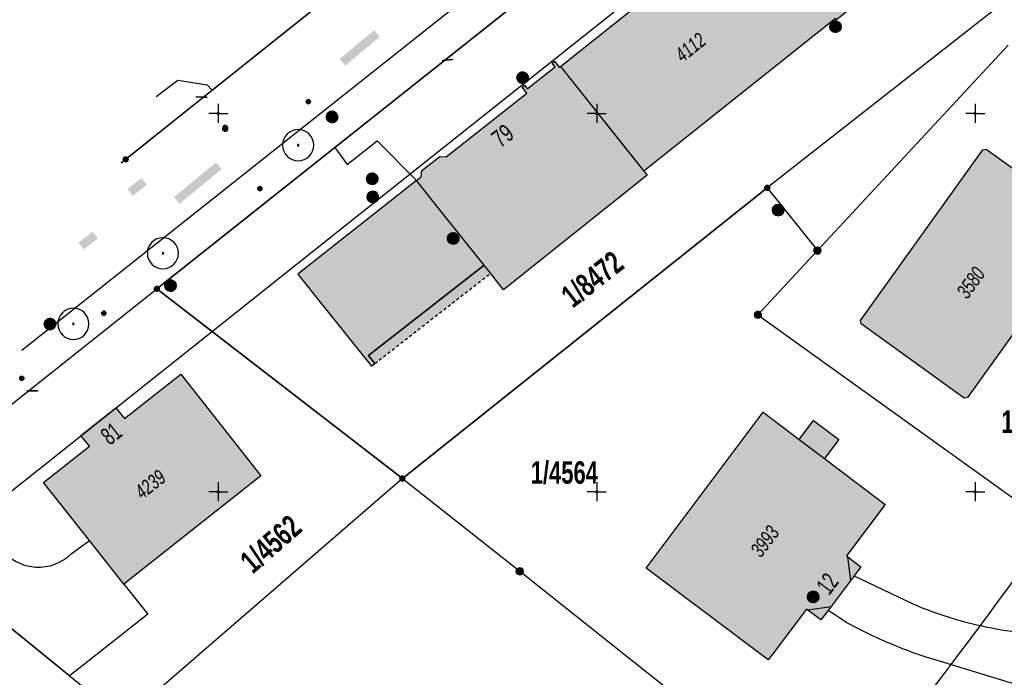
# Model space of a CAD drawing. Header units: metres. Extents: x 2695560 to 2696939, y 1260491 to 1262050.
# Tile 807 of 1005: x 2695913 to 2695978, y 1261613 to 1261656. Entities that reach past the tile are written whole.
import ezdxf

# ---------------------------------------------------------------- set-up
doc = ezdxf.new("R2010")
doc.units = ezdxf.units.M
doc.linetypes.add('AUSGEZOGEN', pattern=[0])
doc.linetypes.add('VERDECKT2_S2', pattern=[0.36, 0.2, -0.16])
for name, color, linetype in [('XR$1$AV_Flächen (EO)', 7, 'AUSGEZOGEN'), ('XR$1$AV_Gebäudeflächen (BB)', 7, 'AUSGEZOGEN'), ('XR$1$AV_Gebäudeflächen (EO)', 7, 'AUSGEZOGEN'), ('XR$1$AV_Gebäudeflächen ut.', 7, 'AUSGEZOGEN'), ('XR$1$AV_Grenzpunkte', 7, 'AUSGEZOGEN'), ('XR$1$AV_Grundstück-Nr.', 7, 'AUSGEZOGEN'), ('XR$1$AV_Haus-Nr.', 7, 'AUSGEZOGEN'), ('XR$1$AV_Koordinatennetzpunkte', 7, 'AUSGEZOGEN'), ('XR$1$AV_Linien (BB)', 7, 'AUSGEZOGEN'), ('XR$1$AV_Linien (EO)', 7, 'AUSGEZOGEN'), ('XR$1$AV_Versicherung-Nr.', 7, 'AUSGEZOGEN'), ('XR$1$AW_LK_Schachtdeckel', 24, 'AUSGEZOGEN'), ('XR$1$EW_LK_Knoten', 1, 'AUSGEZOGEN'), ('XR$1$FM_LK_SW_TRASSEKNOTEN', 94, 'AUSGEZOGEN'), ('XR$1$GR_Baum', 94, 'AUSGEZOGEN'), ('XR$1$Liegenschaftsgrenzen', 7, 'AUSGEZOGEN'), ('XR$1$PFAV', 255, 'AUSGEZOGEN'), ('XR$1$PFAW', 255, 'AUSGEZOGEN'), ('XR$1$PFEW', 255, 'AUSGEZOGEN'), ('XR$1$PFWA', 255, 'AUSGEZOGEN'), ('XR$1$PFWFM', 255, 'AUSGEZOGEN'), ('XR$1$RAEW', 8, 'AUSGEZOGEN'), ('XR$1$RP_Abstandslinie', 7, 'AUSGEZOGEN'), ('XR$1$WA_LK_Absperrarmatur', 171, 'AUSGEZOGEN'), ('XR$1$WA_LK_Hydrant', 171, 'AUSGEZOGEN'), ('XR$1$WA_LK_Rohrleitungsteil', 171, 'AUSGEZOGEN')]:
    doc.layers.add(name, color=color, linetype=linetype)
doc.styles.add('ARIAL', font='arial.ttf')

# ---------------------------------------------------------------- blocks, each defined once
blk = doc.blocks.new('COMPLEXOBJECT_284')
at = {"layer": 'XR$1$AV_Linien (BB)', "color": 7, "linetype": 'AUSGEZOGEN', "transparency": 33554687}
blk.add_line((5967.005, 11619.451), (5970.83, 11617.621), dxfattribs=at)
for centre, radius, start, end in [((5980.599, 11639.916), 24.342, 246.33821, 256.95284), ((5980.566, 11639.62), 24.045, 256.86999, 269.59223)]:
    blk.add_arc(centre, radius, start, end, dxfattribs=at)
blk = doc.blocks.new('COMPLEXOBJECT_328')
at = {"layer": 'XR$1$AV_Linien (BB)', "color": 7, "linetype": 'AUSGEZOGEN', "transparency": 33554687}
for p, q in [((5966.496, 11616.362), (5965.274, 11617.148)), ((5977.898, 11612.203), (5971.853, 11614.047))]:
    blk.add_line(p, q, dxfattribs=at)
for centre, radius, start, end in [((5982.046, 11644.949), 32.542, 241.45641, 246.93052), ((5981.917, 11644.703), 32.265, 246.96928, 251.82542)]:
    blk.add_arc(centre, radius, start, end, dxfattribs=at)
blk = doc.blocks.new('COMPLEXOBJECT_331')
at = {"layer": 'XR$1$AV_Linien (BB)', "color": 7, "linetype": 'AUSGEZOGEN', "transparency": 33554687}
blk.add_line((5906.829, 11624.532), (5911.007, 11620.859), dxfattribs=at)
blk.add_lwpolyline([(5915.282, 11620.899), (5916.16, 11621.533), (5916.487, 11621.769)], dxfattribs=at)
for centre, start, end in [((5913.123, 11623.094), 226.56641, 266.19999), ((5913.124, 11623.094), 266.17635, 314.50467)]:
    blk.add_arc(centre, 3.078, start, end, dxfattribs=at)
blk = doc.blocks.new('COMPLEXOBJECT_404')
at = {"layer": 'XR$1$AV_Linien (BB)', "color": 7, "linetype": 'AUSGEZOGEN', "transparency": 33554687}
blk.add_line((5912.025, 11634.345), (6002.081, 11705.837), dxfattribs=at)
blk = doc.blocks.new('COMPLEXOBJECT_1299')
at = {"layer": 'XR$1$Liegenschaftsgrenzen', "color": 7, "linetype": 'AUSGEZOGEN', "transparency": 33554687}
blk.add_line((5983.71, 11620.12), (5983.31, 11619.59), dxfattribs=at)
for centre, radius, start, end in [((5578.699, 11910.357), 498.252, 322.2909, 324.29765), ((5574.057, 11910.461), 501.996, 321.88234, 322.6056)]:
    blk.add_arc(centre, radius, start, end, dxfattribs=at)
blk = doc.blocks.new('BAV15')
at = {"layer": 'XR$1$PFAV', "transparency": 33554687}
blk.add_hatch(color=7, dxfattribs=at).paths.add_polyline_path([(0.5, 0), (0.49, 0.1), (0.46, 0.2), (0.41, 0.29), (0.34, 0.36), (0.26, 0.42), (0.17, 0.47), (0.08, 0.49), (-0.03, 0.5), (-0.13, 0.48), (-0.22, 0.45), (-0.31, 0.4), (-0.38, 0.33), (-0.44, 0.24), (-0.48, 0.15), (-0.5, 0.05), (-0.5, -0.05), (-0.48, -0.15), (-0.44, -0.24), (-0.38, -0.33), (-0.31, -0.4), (-0.22, -0.45), (-0.13, -0.48), (-0.03, -0.5), (0.08, -0.49), (0.17, -0.47), (0.26, -0.42), (0.34, -0.36), (0.41, -0.29), (0.46, -0.2), (0.49, -0.1)])
at = {"color": 7, "transparency": 33554687}
for start, end in [(90, 270), (270, 90)]:
    blk.add_arc((0, 0), 0.5, start, end, dxfattribs=at)
at = {"layer": 'XR$1$PFAV', "transparency": 33554687}
blk.add_circle((0, 0), 0.5, dxfattribs=at)
blk = doc.blocks.new('BAV2041')
at = {"color": 7, "transparency": 33554687}
for p, q in [((-0.05, 0), (-0.5, 0)), ((0, 0.5), (0, 0.05)), ((0.05, 0), (0.5, 0)), ((0, -0.05), (0, -0.5))]:
    blk.add_line(p, q, dxfattribs=at)
blk.add_circle((0, 0), 0.05, dxfattribs=at)
for start, end in [(90, 270), (270, 90)]:
    blk.add_arc((0, 0), 0.05, start, end, dxfattribs=at)
blk = doc.blocks.new('COMPLEXOBJECT_1456')
at = {"layer": 'XR$1$RP_Abstandslinie', "color": 7, "linetype": 'AUSGEZOGEN', "transparency": 33554687}
blk.add_arc((5581.553, 11909.181), 490.845, 320.18528, 324.21613, dxfattribs=at)
blk = doc.blocks.new('COMPLEXOBJECT_1457')
at = {"layer": 'XR$1$RP_Abstandslinie', "color": 7, "linetype": 'AUSGEZOGEN', "transparency": 33554687}
blk.add_lwpolyline([(6006.5, 11700.73), (5971.77, 11673.11), (5937.34, 11645.72), (5904.022, 11619.232)], dxfattribs=at)
blk = doc.blocks.new('WBGR1')
at = {"color": 94, "transparency": 33554687}
for radius, start, end in [(1, 90, 270), (1, 270, 90), (0.05, 90, 270), (0.05, 270, 90)]:
    blk.add_arc((0, 0), radius, start, end, dxfattribs=at)
blk = doc.blocks.new('BAW2082')
at = {"layer": 'XR$1$PFAW', "transparency": 33554687}
blk.add_hatch(color=7, dxfattribs=at).paths.add_polyline_path([(0.509, -0.003), (0.499, 0.098), (0.469, 0.194), (0.42, 0.283), (0.354, 0.359), (0.274, 0.421), (0.183, 0.466), (0.085, 0.491), (-0.016, 0.496), (-0.116, 0.481), (-0.211, 0.446), (-0.297, 0.392), (-0.37, 0.323), (-0.428, 0.24), (-0.468, 0.147), (-0.488, 0.047), (-0.488, -0.054), (-0.468, -0.153), (-0.428, -0.246), (-0.37, -0.329), (-0.297, -0.398), (-0.211, -0.452), (-0.116, -0.487), (-0.016, -0.502), (0.085, -0.497), (0.183, -0.472), (0.274, -0.427), (0.354, -0.366), (0.42, -0.289), (0.469, -0.2), (0.499, -0.104)])
at = {"transparency": 33554687}
for start, end in [(91.19481, 268.80519), (268.80519, 91.19481)]:
    blk.add_arc((0.01, 0), 0.5, start, end, dxfattribs=at)
at = {"layer": 'XR$1$PFAW', "transparency": 33554687}
blk.add_circle((0.009, -0.003), 0.5, dxfattribs=at)
blk = doc.blocks.new('BAW2088')
at = {"layer": 'XR$1$PFAW', "transparency": 33554687}
blk.add_hatch(color=253, dxfattribs=at).paths.add_polyline_path([(0.51, 0), (0.5, 0.101), (0.47, 0.197), (0.421, 0.286), (0.355, 0.362), (0.275, 0.424), (0.184, 0.469), (0.086, 0.494), (-0.015, 0.499), (-0.115, 0.484), (-0.21, 0.449), (-0.296, 0.395), (-0.369, 0.326), (-0.427, 0.243), (-0.467, 0.15), (-0.487, 0.051), (-0.487, -0.051), (-0.467, -0.15), (-0.427, -0.243), (-0.369, -0.326), (-0.296, -0.395), (-0.21, -0.449), (-0.115, -0.484), (-0.015, -0.499), (0.086, -0.494), (0.184, -0.469), (0.275, -0.424), (0.355, -0.362), (0.421, -0.286), (0.47, -0.197), (0.5, -0.101)])
at = {"transparency": 33554687}
for start, end in [(91.19481, 268.80519), (268.80519, 91.19481)]:
    blk.add_arc((0.01, 0), 0.5, start, end, dxfattribs=at)
at = {"layer": 'XR$1$PFAW', "transparency": 33554687}
blk.add_circle((0.01, 0), 0.5, dxfattribs=at)
blk = doc.blocks.new('BWA2013')
at = {"true_color": 0x000000, "transparency": 33554687}
blk.add_hatch(color=18, dxfattribs=at).paths.add_polyline_path([(-0.29, -0.41), (0.35, 0.36), (0.29, 0.41), (-0.35, -0.36)])
at = {"transparency": 33554687}
blk.add_lwpolyline([(-0.29, -0.41), (-0.35, -0.36), (0.29, 0.41), (0.35, 0.36), (-0.29, -0.41)], close=True, dxfattribs=at)
blk = doc.blocks.new('BWA2009')
at = {"true_color": 0x000000, "transparency": 33554687}
blk.add_hatch(color=18, dxfattribs=at).paths.add_polyline_path([(0.333, 0), (0.327, 0.067), (0.306, 0.131), (0.274, 0.19), (0.23, 0.242), (0.176, 0.283), (0.116, 0.313), (0.05, 0.329), (-0.017, 0.333), (-0.084, 0.323), (-0.147, 0.299), (-0.204, 0.264), (-0.253, 0.217), (-0.291, 0.162), (-0.318, 0.1), (-0.332, 0.034), (-0.332, -0.034), (-0.318, -0.1), (-0.291, -0.162), (-0.253, -0.217), (-0.204, -0.264), (-0.147, -0.299), (-0.084, -0.323), (-0.017, -0.333), (0.05, -0.329), (0.116, -0.313), (0.176, -0.283), (0.23, -0.242), (0.274, -0.19), (0.306, -0.131), (0.327, -0.067)])
at = {"layer": 'XR$1$PFWA', "transparency": 33554687}
blk.add_hatch(color=7, dxfattribs=at).paths.add_polyline_path([(0.5, 0), (0.49, 0.101), (0.459, 0.197), (0.41, 0.286), (0.344, 0.362), (0.264, 0.424), (0.174, 0.469), (0.076, 0.494), (-0.025, 0.499), (-0.125, 0.484), (-0.22, 0.449), (-0.306, 0.395), (-0.379, 0.326), (-0.437, 0.243), (-0.477, 0.15), (-0.497, 0.051), (-0.497, -0.051), (-0.477, -0.15), (-0.437, -0.243), (-0.379, -0.326), (-0.306, -0.395), (-0.22, -0.449), (-0.125, -0.484), (-0.025, -0.499), (0.076, -0.494), (0.174, -0.469), (0.264, -0.424), (0.344, -0.362), (0.41, -0.286), (0.459, -0.197), (0.49, -0.101)])
at = {"transparency": 33554687}
blk.add_circle((0, 0), 0.333, dxfattribs=at)
for start, end in [(90, 180), (180, 270), (0, 90), (270, 0)]:
    blk.add_arc((0, 0), 0.5, start, end, dxfattribs=at)
at = {"layer": 'XR$1$PFWA', "transparency": 33554687}
blk.add_circle((0, 0), 0.5, dxfattribs=at)
blk = doc.blocks.new('BWA965')
at = {"layer": 'XR$1$PFWA', "transparency": 33554687}
blk.add_hatch(color=7, dxfattribs=at).paths.add_polyline_path([(0, 0.5), (-0.05, 0.5), (-0.1, 0.49), (-0.15, 0.48), (-0.2, 0.46), (-0.24, 0.44), (-0.29, 0.41), (-0.33, 0.38), (-0.36, 0.34), (-0.4, 0.31), (-0.42, 0.26), (-0.45, 0.22), (-0.47, 0.17), (-0.48, 0.13), (-0.49, 0.08), (-0.5, 0.03), (-0.5, -0.03), (-0.49, -0.08), (-0.48, -0.13), (-0.47, -0.17), (-0.45, -0.22), (-0.42, -0.26), (-0.4, -0.31), (-0.36, -0.34), (-0.33, -0.38), (-0.29, -0.41), (-0.24, -0.44), (-0.2, -0.46), (-0.15, -0.48), (-0.1, -0.49), (-0.05, -0.5), (0, -0.5), (0.05, -0.5), (0.1, -0.49), (0.15, -0.48), (0.2, -0.46), (0.24, -0.44), (0.29, -0.41), (0.33, -0.38), (0.36, -0.34), (0.4, -0.31), (0.42, -0.26), (0.45, -0.22), (0.47, -0.17), (0.48, -0.13), (0.49, -0.08), (0.5, -0.03), (0.5, 0.03), (0.49, 0.08), (0.48, 0.13), (0.47, 0.17), (0.45, 0.22), (0.42, 0.26), (0.4, 0.31), (0.36, 0.34), (0.33, 0.38), (0.29, 0.41), (0.24, 0.44), (0.2, 0.46), (0.15, 0.48), (0.1, 0.49), (0.05, 0.5)])
at = {"transparency": 33554687}
blk.add_line((0, 0.5), (0, -0.5), dxfattribs=at)
for start, end in [(90, 270), (270, 90)]:
    blk.add_arc((0, 0), 0.5, start, end, dxfattribs=at)
blk = doc.blocks.new('BEWLP2549_S')
at = {"layer": 'XR$1$PFEW', "transparency": 33554687}
blk.add_hatch(color=7, dxfattribs=at).paths.add_polyline_path([(0.5, 0), (0.49, 0.101), (0.459, 0.197), (0.41, 0.286), (0.344, 0.362), (0.264, 0.424), (0.174, 0.469), (0.076, 0.494), (-0.025, 0.499), (-0.125, 0.484), (-0.22, 0.449), (-0.306, 0.395), (-0.379, 0.326), (-0.437, 0.243), (-0.477, 0.15), (-0.497, 0.051), (-0.497, -0.051), (-0.477, -0.15), (-0.437, -0.243), (-0.379, -0.326), (-0.306, -0.395), (-0.22, -0.449), (-0.125, -0.484), (-0.025, -0.499), (0.076, -0.494), (0.174, -0.469), (0.264, -0.424), (0.344, -0.362), (0.41, -0.286), (0.459, -0.197), (0.49, -0.101)])
at = {"color": 1, "transparency": 33554687}
for p, q in [((0.354, -0.354), (-0.354, 0.354)), ((-0.354, -0.354), (0.354, 0.354))]:
    blk.add_line(p, q, dxfattribs=at)
for start, end in [(91.38095, 268.61905), (268.61905, 91.38095)]:
    blk.add_arc((0, 0), 0.5, start, end, dxfattribs=at)
at = {"layer": 'XR$1$PFEW', "transparency": 33554687}
blk.add_circle((0, 0), 0.5, dxfattribs=at)
blk = doc.blocks.new('BEW957')
at = {"layer": 'XR$1$RAEW', "transparency": 33554687}
blk.add_hatch(color=1, dxfattribs=at).paths.add_polyline_path([(-0.5, 0), (-0.5, -0.05), (-0.49, -0.1), (-0.48, -0.15), (-0.46, -0.2), (-0.44, -0.24), (-0.41, -0.29), (-0.38, -0.33), (-0.34, -0.36), (-0.31, -0.4), (-0.26, -0.42), (-0.22, -0.45), (-0.17, -0.47), (-0.13, -0.48), (-0.08, -0.49), (-0.03, -0.5), (0.03, -0.5), (0.08, -0.49), (0.13, -0.48), (0.17, -0.47), (0.22, -0.45), (0.26, -0.42), (0.31, -0.4), (0.34, -0.36), (0.38, -0.33), (0.41, -0.29), (0.44, -0.24), (0.46, -0.2), (0.48, -0.15), (0.49, -0.1), (0.5, -0.05), (0.5, 0), (0.5, 0.05), (0.49, 0.1), (0.48, 0.15), (0.46, 0.2), (0.44, 0.24), (0.41, 0.29), (0.38, 0.33), (0.34, 0.36), (0.31, 0.4), (0.26, 0.42), (0.22, 0.45), (0.17, 0.47), (0.13, 0.48), (0.08, 0.49), (0.03, 0.5), (-0.03, 0.5), (-0.08, 0.49), (-0.13, 0.48), (-0.17, 0.47), (-0.22, 0.45), (-0.26, 0.42), (-0.31, 0.4), (-0.34, 0.36), (-0.38, 0.33), (-0.41, 0.29), (-0.44, 0.24), (-0.46, 0.2), (-0.48, 0.15), (-0.49, 0.1), (-0.5, 0.05)])
at = {"color": 1, "transparency": 33554687}
for start, end in [(90, 180), (180, 270), (0, 90), (270, 0)]:
    blk.add_arc((0, 0), 0.5, start, end, dxfattribs=at)
at = {"layer": 'XR$1$RAEW', "color": 1, "transparency": 33554687}
blk.add_circle((0, 0), 0.5, dxfattribs=at)
blk = doc.blocks.new('BWFM6')
at = {"layer": 'XR$1$PFWFM', "transparency": 33554687}
blk.add_hatch(color=7, dxfattribs=at).paths.add_polyline_path([(0.5, 0), (0.49, 0.101), (0.459, 0.197), (0.41, 0.286), (0.344, 0.362), (0.264, 0.424), (0.174, 0.469), (0.076, 0.494), (-0.025, 0.499), (-0.125, 0.484), (-0.22, 0.449), (-0.306, 0.395), (-0.379, 0.326), (-0.437, 0.243), (-0.477, 0.15), (-0.497, 0.051), (-0.497, -0.051), (-0.477, -0.15), (-0.437, -0.243), (-0.379, -0.326), (-0.306, -0.395), (-0.22, -0.449), (-0.125, -0.484), (-0.025, -0.499), (0.076, -0.494), (0.174, -0.469), (0.264, -0.424), (0.344, -0.362), (0.41, -0.286), (0.459, -0.197), (0.49, -0.101)])
at = {"color": 94, "transparency": 33554687}
for p, q in [((-0.484, 0.1), (0.486, 0.1)), ((-0.4, 0.3), (0.4, 0.3)), ((-0.487, -0.1), (0.487, -0.1)), ((-0.4, -0.3), (0.4, -0.3))]:
    blk.add_line(p, q, dxfattribs=at)
for start, end in [(90, 270), (270, 90)]:
    blk.add_arc((0, 0), 0.5, start, end, dxfattribs=at)
at = {"layer": 'XR$1$PFWFM', "transparency": 33554687}
blk.add_circle((0, 0, 0.993), 0.5, dxfattribs=at)

msp = doc.modelspace()

# ---------------------------------------------------------------- hatches: boundary and pattern name
at = {"transparency": 33554687}
for points in [[(2695933.984, 1261653.404), (2695934.352, 1261652.961), (2695936.635, 1261654.86), (2695936.267, 1261655.302)], [(2695923.04, 1261644.276), (2695923.406, 1261643.831), (2695926.19, 1261646.122), (2695925.824, 1261646.567)], [(2695919.967, 1261644.8), (2695920.321, 1261644.354), (2695921.255, 1261645.096), (2695920.901, 1261645.542)], [(2695916.739, 1261641.27), (2695917.083, 1261640.82), (2695918.023, 1261641.54), (2695917.679, 1261641.99)]]:
    msp.add_hatch(color=7, dxfattribs=at).paths.add_polyline_path(points)
at = {"layer": 'XR$1$AV_Gebäudeflächen (BB)', "true_color": 0xd2d2d2, "transparency": 33554687}
for points in [[(2695948.581, 1261652.906), (2695954.077, 1261645.983), (2695966.729, 1261656.081), (2695966.808, 1261655.983), (2695974.299, 1261661.962), (2695968.38, 1261669.403), (2695968.027, 1261669.123), (2695960.855, 1261663.43), (2695961.21, 1261662.986)], [(2695954.077, 1261645.983), (2695948.581, 1261652.906), (2695948.503, 1261652.844), (2695948.182, 1261653.249), (2695948.026, 1261653.126), (2695948.219, 1261652.881), (2695946.382, 1261651.428), (2695946.19, 1261651.669), (2695946.034, 1261651.546), (2695946.352, 1261651.143), (2695941.027, 1261646.931), (2695940.596, 1261646.962), (2695939.425, 1261646.041), (2695939.37, 1261645.62), (2695939.066, 1261645.38), (2695940.589, 1261643.455), (2695943.527, 1261639.774), (2695943.951, 1261639.242), (2695944.818, 1261638.156), (2695954.29, 1261645.716)], [(2695976.689, 1261647.433), (2695976.473, 1261647.397), (2695968.383, 1261636.131), (2695968.423, 1261635.894), (2695975.237, 1261631), (2695975.464, 1261631.038), (2695978.422, 1261635.168), (2695979.46, 1261635.322), (2695980.782, 1261637.168), (2695980.584, 1261638.188), (2695983.547, 1261642.326), (2695983.509, 1261642.548)], [(2695917.457, 1261621.579), (2695919.726, 1261618.713), (2695928.784, 1261625.854), (2695923.502, 1261632.587), (2695919.772, 1261629.64), (2695919.214, 1261630.346), (2695916.901, 1261628.519), (2695917.459, 1261627.813), (2695914.422, 1261625.413)], [(2695967.975, 1261619.261), (2695968.419, 1261619.852), (2695967.46, 1261620.573), (2695970.014, 1261623.97), (2695966.007, 1261627.003), (2695966.951, 1261628.251), (2695965.279, 1261629.518), (2695964.334, 1261628.27), (2695961.968, 1261630.061), (2695954.231, 1261619.761), (2695962.293, 1261613.7), (2695962.593, 1261614.099), (2695964.816, 1261617.056), (2695965.775, 1261616.335), (2695966.244, 1261616.958)]]:
    msp.add_hatch(color=254, dxfattribs=at).paths.add_polyline_path(points)
at = {"layer": 'XR$1$AV_Gebäudeflächen (EO)', "true_color": 0xebebeb, "transparency": 33554687}
msp.add_hatch(color=7, dxfattribs=at).paths.add_polyline_path([(2695936.318, 1261633.288), (2695943.951, 1261639.242), (2695943.527, 1261639.774), (2695935.894, 1261633.82)])
at = {"layer": 'XR$1$AV_Gebäudeflächen ut.', "true_color": 0xf5f5f5, "transparency": 33554687}
msp.add_hatch(color=7, dxfattribs=at).paths.add_polyline_path([(2695935.894, 1261633.82), (2695943.527, 1261639.774), (2695940.589, 1261643.455), (2695939.066, 1261645.38), (2695931.23, 1261639.182), (2695932.788, 1261637.229), (2695936.083, 1261633.101), (2695936.318, 1261633.288)])

# ---------------------------------------------------------------- linework, layer by layer
at = {"layer": 'XR$1$AV_Flächen (EO)', "color": 7, "linetype": 'VERDECKT2_S2', "transparency": 33554687}
msp.add_line((2695936.318, 1261633.288), (2695943.951, 1261639.242), dxfattribs=at)
at = {"layer": 'XR$1$AV_Flächen (EO)', "color": 7, "linetype": 'AUSGEZOGEN', "transparency": 33554687}
msp.add_line((2695936.318, 1261633.288), (2695935.894, 1261633.82), dxfattribs=at)
for points in [[(2695939.066, 1261645.38), (2695931.23, 1261639.182), (2695932.788, 1261637.229), (2695936.083, 1261633.101), (2695936.318, 1261633.288)], [(2695935.894, 1261633.82), (2695943.527, 1261639.774), (2695940.589, 1261643.455), (2695939.066, 1261645.38)], [(2695943.951, 1261639.242), (2695943.527, 1261639.774), (2695935.894, 1261633.82), (2695936.318, 1261633.288)]]:
    msp.add_lwpolyline(points, dxfattribs=at)
at = {"layer": 'XR$1$AV_Linien (BB)', "color": 7, "linetype": 'AUSGEZOGEN', "transparency": 33554687}
for p, q in [((2695948.581, 1261652.906), (2695954.077, 1261645.983)), ((2695921.91, 1261638.21), (2695933.669, 1261647.552)), ((2695910.243, 1261628.959), (2695921.91, 1261638.21)), ((2695919.726, 1261618.713), (2695917.457, 1261621.579)), ((2695916.152, 1261612.652), (2695905.98, 1261620.908)), ((2695967.975, 1261619.261), (2695966.244, 1261616.958))]:
    msp.add_line(p, q, dxfattribs=at)
for points in [[(2695933.669, 1261647.552), (2695949.88, 1261660.43), (2695965.194, 1261672.627)], [(2695968.027, 1261669.123), (2695968.38, 1261669.403), (2695974.299, 1261661.962), (2695966.808, 1261655.983), (2695966.729, 1261656.081), (2695954.077, 1261645.983)], [(2695948.581, 1261652.906), (2695961.21, 1261662.986), (2695960.855, 1261663.43), (2695968.027, 1261669.123)], [(2695925.571, 1261651.34), (2695937.29, 1261660.7), (2695946.635, 1261668.142), (2695946.968, 1261668.406)], [(2695975.35, 1261667.02), (2695975.24, 1261666.933), (2695980.323, 1261659.087), (2695962.23, 1261644.89), (2695938.13, 1261625.68), (2695921.91, 1261638.21)], [(2695939.066, 1261645.38), (2695939.37, 1261645.62), (2695939.425, 1261646.041), (2695940.596, 1261646.962), (2695941.027, 1261646.931), (2695946.352, 1261651.143), (2695946.034, 1261651.546), (2695946.19, 1261651.669), (2695946.382, 1261651.428), (2695948.219, 1261652.881), (2695948.026, 1261653.126), (2695948.182, 1261653.249), (2695948.503, 1261652.844), (2695948.581, 1261652.906)], [(2695921.876, 1261650.925), (2695923.288, 1261651.998), (2695925.234, 1261651.697), (2695925.571, 1261651.34)], [(2695919.548, 1261646.53), (2695919.85, 1261646.77), (2695925.571, 1261651.34)], [(2695933.669, 1261647.552), (2695934.485, 1261646.429), (2695936.474, 1261648.001), (2695939.066, 1261645.38)], [(2695954.077, 1261645.983), (2695954.29, 1261645.716), (2695944.818, 1261638.156), (2695943.951, 1261639.242), (2695943.527, 1261639.774), (2695940.589, 1261643.455), (2695939.066, 1261645.38)], [(2695917.457, 1261621.579), (2695914.422, 1261625.413), (2695917.459, 1261627.813), (2695916.901, 1261628.519), (2695919.214, 1261630.346), (2695919.772, 1261629.64), (2695923.502, 1261632.587), (2695928.784, 1261625.854), (2695919.726, 1261618.713)], [(2695962.593, 1261614.099), (2695962.293, 1261613.7), (2695954.231, 1261619.761), (2695961.968, 1261630.061), (2695964.334, 1261628.27), (2695965.279, 1261629.518), (2695966.951, 1261628.251), (2695966.007, 1261627.003), (2695970.014, 1261623.97), (2695967.46, 1261620.573), (2695968.419, 1261619.852), (2695967.975, 1261619.261)], [(2695919.726, 1261618.713), (2695921.307, 1261616.721), (2695916.929, 1261613.265), (2695916.152, 1261612.652)], [(2695966.244, 1261616.958), (2695965.775, 1261616.335), (2695964.816, 1261617.056), (2695962.593, 1261614.099)]]:
    msp.add_lwpolyline(points, dxfattribs=at)
msp.add_lwpolyline([(2695976.689, 1261647.433), (2695983.509, 1261642.548), (2695983.547, 1261642.326), (2695980.584, 1261638.188), (2695980.782, 1261637.168), (2695979.46, 1261635.322), (2695978.422, 1261635.168), (2695975.464, 1261631.038), (2695975.237, 1261631), (2695968.423, 1261635.894), (2695968.383, 1261636.131), (2695976.473, 1261647.397), (2695976.689, 1261647.433)], close=True, dxfattribs=at)
at = {"layer": 'XR$1$AV_Linien (EO)', "color": 7, "linetype": 'AUSGEZOGEN', "transparency": 33554687}
for p, q in [((2695964.334, 1261628.27), (2695966.007, 1261627.003)), ((2695967.524, 1261620.525), (2695967.728, 1261618.933)), ((2695964.88, 1261617.008), (2695966.448, 1261617.23))]:
    msp.add_line(p, q, dxfattribs=at)
at = {"layer": 'XR$1$Liegenschaftsgrenzen', "color": 7, "linetype": 'AUSGEZOGEN', "transparency": 33554687}
for p, q in [((2695937.29, 1261660.7), (2695919.85, 1261646.77)), ((2695965.54, 1261640.74), (2695978.15, 1261654.31)), ((2695919.548, 1261646.53), (2695919.85, 1261646.77)), ((2695919.85, 1261646.77), (2695919.745, 1261646.902)), ((2695910.243, 1261628.958), (2695921.91, 1261638.21)), ((2695921.91, 1261638.21), (2695938.13, 1261625.68)), ((2695938.13, 1261625.68), (2695919.724, 1261609.753)), ((2695905.98, 1261620.908), (2695919.724, 1261609.753))]:
    msp.add_line(p, q, dxfattribs=at)
for points in [[(2695968.7, 1261675.42), (2695949.88, 1261660.43), (2695921.91, 1261638.21)], [(2695938.13, 1261625.68), (2695962.23, 1261644.89), (2695965.54, 1261640.74)], [(2695965.54, 1261640.74), (2695961.61, 1261636.5), (2695984.68, 1261619.93)], [(2695938.13, 1261625.68), (2695945.88, 1261619.55), (2695969.97, 1261600.4)]]:
    msp.add_lwpolyline(points, dxfattribs=at)

# ---------------------------------------------------------------- block references
at = {"layer": 'XR$1$AV_Grenzpunkte', "color": 7, "linetype": 'AUSGEZOGEN', "lineweight": -3, "transparency": 33554687}
for p, xscale, yscale in [((2695919.85, 1261646.77), 0.3249999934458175, 0.3249999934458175), ((2695962.23, 1261644.89), 0.3249999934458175, 0.3249999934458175), ((2695965.54, 1261640.74), 0.4549999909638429, 0.4549999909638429), ((2695921.91, 1261638.21), 0.3249999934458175, 0.3249999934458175), ((2695961.61, 1261636.5), 0.4549999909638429, 0.4549999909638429), ((2695938.13, 1261625.68), 0.3249999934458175, 0.3249999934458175), ((2695945.88, 1261619.55), 0.4549999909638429, 0.4549999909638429)]:
    msp.add_blockref('BAV15', p, dxfattribs=dict(at, xscale=xscale, yscale=yscale))
at = {"layer": 'XR$1$AV_Koordinatennetzpunkte', "color": 7, "linetype": 'AUSGEZOGEN', "lineweight": -3, "transparency": 33554687, "xscale": 1.25, "yscale": 1.25}
for p in [(2695925.97, 1261649.81), (2695950.97, 1261649.81), (2695975.97, 1261649.81), (2695925.97, 1261624.81), (2695950.97, 1261624.81), (2695975.97, 1261624.81)]:
    msp.add_blockref('BAV2041', p, dxfattribs=at)
at = {"layer": 'XR$1$AV_Linien (BB)', "color": 7, "linetype": 'AUSGEZOGEN', "lineweight": -3, "transparency": 33554687}
for name in ['COMPLEXOBJECT_404', 'COMPLEXOBJECT_331', 'COMPLEXOBJECT_284', 'COMPLEXOBJECT_328']:
    msp.add_blockref(name, (2690000.97, 1249999.81), dxfattribs=at)
at = {"layer": 'XR$1$AW_LK_Schachtdeckel', "color": 24, "linetype": 'AUSGEZOGEN', "lineweight": -3, "transparency": 33554687, "xscale": 0.7499999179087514, "yscale": 0.7499999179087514}
for p in [(2695966.733, 1261655.539), (2695936.134, 1261645.487), (2695936.165, 1261644.288), (2695941.478, 1261641.549), (2695965.26, 1261617.862)]:
    msp.add_blockref('BAW2082', p, dxfattribs=at)
at = {"layer": 'XR$1$AW_LK_Schachtdeckel', "color": 24, "linetype": 'AUSGEZOGEN', "lineweight": -3, "transparency": 33554687}
for name, p, xscale, yscale, rotation in [('BAW2082', (2695946.07, 1261652.16), 0.7499999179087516, 0.7499999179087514, 92.227386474), ('BAW2088', (2695914.851, 1261635.883), 0.7578193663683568, 0.7578193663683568, 38.820328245)]:
    msp.add_blockref(name, p, dxfattribs=dict(at, xscale=xscale, yscale=yscale, rotation=rotation))
at = {"layer": 'XR$1$EW_LK_Knoten', "color": 1, "linetype": 'AUSGEZOGEN', "lineweight": -3, "transparency": 33554687, "xscale": 0.2749999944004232, "yscale": 0.2749999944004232}
for p in [(2695931.919, 1261650.58), (2695928.72, 1261644.829), (2695918.412, 1261636.605), (2695912.991, 1261632.303)]:
    msp.add_blockref('BEW957', p, dxfattribs=at)
at = {"layer": 'XR$1$EW_LK_Knoten', "color": 1, "linetype": 'AUSGEZOGEN', "lineweight": -3, "transparency": 33554687, "xscale": 0.7499999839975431, "yscale": 0.7499999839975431, "rotation": 355.968}
msp.add_blockref('BEWLP2549_S', (2695933.485, 1261649.574), dxfattribs=at)
at = {"layer": 'XR$1$FM_LK_SW_TRASSEKNOTEN', "color": 94, "linetype": 'AUSGEZOGEN', "lineweight": -3, "transparency": 33554687, "xscale": 0.7499999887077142, "yscale": 0.7499999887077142}
msp.add_blockref('BWFM6', (2695962.954, 1261643.421), dxfattribs=at)
at = {"layer": 'XR$1$GR_Baum', "color": 94, "linetype": 'AUSGEZOGEN', "lineweight": -3, "transparency": 33554687, "xscale": 1.027451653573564, "yscale": 1.027451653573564}
for p in [(2695931.245, 1261647.709), (2695922.312, 1261640.566), (2695916.396, 1261635.905)]:
    msp.add_blockref('WBGR1', p, dxfattribs=at)
at = {"layer": 'XR$1$Liegenschaftsgrenzen', "color": 7, "linetype": 'AUSGEZOGEN', "lineweight": -3, "transparency": 33554687}
msp.add_blockref('COMPLEXOBJECT_1299', (2690000.97, 1249999.81), dxfattribs=at)
at = {"layer": 'XR$1$RP_Abstandslinie', "color": 7, "linetype": 'AUSGEZOGEN', "lineweight": -3, "transparency": 33554687}
for name in ['COMPLEXOBJECT_1457', 'COMPLEXOBJECT_1456']:
    msp.add_blockref(name, (2690000.97, 1249999.81), dxfattribs=at)
at = {"layer": 'XR$1$WA_LK_Absperrarmatur', "color": 171, "linetype": 'AUSGEZOGEN', "lineweight": -3, "transparency": 33554687, "xscale": 0.3749999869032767, "yscale": 0.3749999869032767, "rotation": 126.956542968}
msp.add_blockref('BWA965', (2695926.424, 1261648.815), dxfattribs=at)
at = {"layer": 'XR$1$WA_LK_Hydrant', "color": 171, "linetype": 'AUSGEZOGEN', "lineweight": -3, "transparency": 33554687, "xscale": 0.7499999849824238, "yscale": 0.7499999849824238, "rotation": 308.980224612}
msp.add_blockref('BWA2009', (2695922.813, 1261638.431), dxfattribs=at)
at = {"layer": 'XR$1$WA_LK_Rohrleitungsteil', "color": 171, "linetype": 'AUSGEZOGEN', "lineweight": -3, "transparency": 33554687}
for p, xscale, yscale, rotation in [((2695941.121, 1261653.337), 0.6499999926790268, 0.6499999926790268, 315), ((2695924.865, 1261650.887), 0.6499999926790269, 0.6499999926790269, 126.958374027), ((2695913.701, 1261631.472), 0.6499999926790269, 0.6499999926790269, 309.905761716)]:
    msp.add_blockref('BWA2013', p, dxfattribs=dict(at, xscale=xscale, yscale=yscale, rotation=rotation))

# ---------------------------------------------------------------- texts
at = {"layer": 'XR$1$AV_Grundstück-Nr.', "color": 7, "transparency": 33554687, "char_height": 1.48491, "width": 4.98214, "attachment_point": 5, "style": 'ARIAL'}
for s, insert, rotation in [('\\A1;{\\fArial|i0|b1;\\H1.484908;\\W0.700000;\\C7;1/8472}\\P', (2695950.688, 1261638.836), 38.07), ('\\A1;{\\fArial|i0|b1;\\H1.484908;\\W0.700000;\\C7;1/4562}\\P', (2695929.449, 1261621.343), 40.9869)]:
    msp.add_mtext(s, dxfattribs=dict(at, insert=insert, rotation=rotation))
for s, insert in [('\\A1;{\\fArial|i0|b1;\\H1.484908;\\W0.700000;\\C7;1/4567}\\P', (2695979.914, 1261629.416)), ('\\A1;{\\fArial|i0|b1;\\H1.484908;\\W0.700000;\\C7;1/4564}\\P', (2695948.827, 1261626.057))]:
    msp.add_mtext(s, dxfattribs=dict(at, insert=insert))
at = {"layer": 'XR$1$AV_Haus-Nr.', "color": 7, "transparency": 33554687, "char_height": 1.1621, "style": 'ARIAL'}
for s, insert, width, attachment_point, rotation in [('\\W0.70;79', (2695944.389, 1261648.788), 1.68109, 2, 38.3427), ('\\W0.64;81', (2695918.536, 1261629.106), 1.59081, 2, 38.3121), ('\\W0.64;12', (2695966.668, 1261618.385), 1.59081, 8, 53.064)]:
    msp.add_mtext(s, dxfattribs=dict(at, insert=insert, width=width, attachment_point=attachment_point, rotation=rotation))
at = {"layer": 'XR$1$AV_Versicherung-Nr.', "color": 7, "transparency": 33554687, "char_height": 0.96842, "attachment_point": 5, "style": 'ARIAL'}
for s, insert, width, rotation in [('\\A1;{\\fArial|i1|b0;\\H0.968418;\\W0.700000;\\C7;4112}\\P', (2695957.156, 1261654.175), 2.44855, 38.5947), ('\\A1;{\\fArial|i1|b0;\\H0.968418;\\W0.700000;\\C7;3580}\\P', (2695975.678, 1261638.618), 2.46457, 54.4581), ('\\A1;{\\fArial|i1|b0;\\H0.968418;\\W0.700000;\\C7;4239}\\P', (2695921.477, 1261625.293), 2.46457, 38.2509), ('\\A1;{\\fArial|i1|b0;\\H0.968418;\\W0.700000;\\C7;3993}\\P', (2695962.072, 1261621.536), 2.46457, 53.064)]:
    msp.add_mtext(s, dxfattribs=dict(at, insert=insert, width=width, rotation=rotation))

doc.saveas('drawing.dxf')
